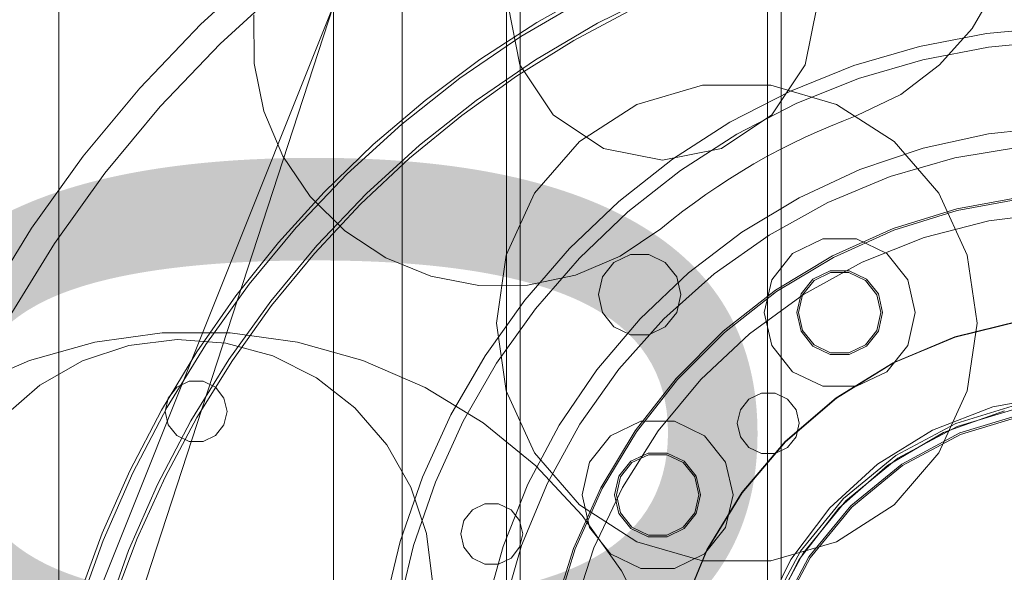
# Model space of a CAD drawing. Header units: millimetres. Extents: x -4395 to 65662, y -65530 to 6847.
# Tile 858 of 1034: x 24139 to 24426, y 1775 to 1936. Entities that reach past the tile are written whole.
import ezdxf

# ---------------------------------------------------------------- set-up
doc = ezdxf.new("R2010")
doc.units = ezdxf.units.MM
for name, color, linetype, lineweight in [('COTAS_O', 1, 'Continuous', 0), ('COTAS_P', 1, 'Continuous', 0), ('lateral_briquetadora', 7, 'Continuous', 0), ('lateral_C02', 7, 'Continuous', 0)]:
    doc.layers.add(name, color=color, linetype=linetype, lineweight=lineweight)
doc.dimstyles.new('R19_100', dxfattribs={"dimtxt": 250, "dimasz": 150, "dimexe": 150, "dimexo": 80, "dimgap": 100, "dimtad": 1, "dimtih": 1, "dimtoh": 1, "dimdsep": 46, "dimcen": 0.09, "dimadec": 0, "dimazin": 0, "dimtfac": 1, "dimtdec": 4, "dimtofl": 0, "dimtmove": 0, "dimatfit": 3, "dimfxl": 1, "dimtolj": 1, "dimtzin": 0, "dimarcsym": 0})

# ---------------------------------------------------------------- blocks, each defined once
blk = doc.blocks.new('DIM_R33_4')
at = {"layer": 'COTAS_P'}
for p, q in [((15248.37, 1279.09), (24311.82, 4109.09)), ((24311.82, 4109.09), (24155.23, 4107.34)), ((24311.82, 4109.09), (24182.05, 4021.43)), ((24580.07, 3250), (24311.82, 4109.09)), ((15248.37, 1279.09), (15378.14, 1366.76)), ((15248.37, 1279.09), (15404.97, 1280.85)), ((15516.62, 420), (15248.37, 1279.09))]:
    blk.add_line(p, q, dxfattribs=at)
blk.add_text('9495 P', height=250, rotation=17.3406, dxfattribs=at).set_placement((19750.29, 2789.55))
blk = doc.blocks.new('DIM_R33_7')
at = {"layer": 'COTAS_P'}
for p, q in [((24250.07, 2141), (24400.07, 2186)), ((26750.07, 2141), (26600.07, 2186)), ((24250.07, 1241), (24250.07, 2141)), ((24250.07, 2141), (26750.07, 2141)), ((24250.07, 2141), (24400.07, 2096)), ((26750.07, 2141), (26600.07, 2096)), ((26750.07, 1241), (26750.07, 2141))]:
    blk.add_line(p, q, dxfattribs=at)
blk.add_text('2500 P', height=250, dxfattribs=at).set_placement((25500.07, 2241))
blk = doc.blocks.new('DIM_R33_27')
at = {"layer": 'COTAS_O'}
for p, q in [((23750.07, 2330), (24450.07, 2330)), ((24450.07, 2330), (24405.07, 2180)), ((24450.07, 0), (24450.07, 2330)), ((24450.07, 2330), (24495.07, 2180)), ((24450.07, 0), (24405.07, 150)), ((24450.07, 0), (24495.07, 150)), ((23750.07, 0), (24450.07, 0))]:
    blk.add_line(p, q, dxfattribs=at)
blk.add_text('2330 O', height=250, rotation=90, dxfattribs=at).set_placement((24350.07, 1165))

msp = doc.modelspace()

# ---------------------------------------------------------------- linework, layer by layer
at = {"layer": 'lateral_briquetadora'}
for p, q in [((24210.485, 1951.958), (24191.432, 1934.59)), ((24215.665, 1945.862), (24197.024, 1928.869)), ((24289.366, 1935.094), (24306.681, 1944.846)), ((24423.284, 1945.609), (24416.1, 1933.346)), ((24325.807, 1944.154), (24307.017, 1934.835)), ((24150.067, 1940), (24150.067, 1740)), ((24150.067, 1740), (24230.067, 1940)), ((24230.067, 1940), (24150.067, 1695)), ((24230.067, 1510), (24230.067, 1940)), ((24230.067, 1504), (24230.067, 1940)), ((24284.368, 1922.77), (24280.942, 1939.991)), ((24303.215, 1941.874), (24284.64, 1930.988)), ((24370.942, 1939.991), (24367.517, 1922.77)), ((24206.948, 1923.128), (24206.858, 1937.34)), ((24300.067, 1929.808), (24317.381, 1939.062)), ((24191.432, 1934.59), (24173.635, 1915.937)), ((24272.711, 1924.253), (24289.366, 1935.094)), ((24307.017, 1934.835), (24288.922, 1924.231)), ((24420.324, 1931.873), (24440.123, 1933.763)), ((24284.64, 1930.988), (24266.867, 1918.834)), ((24400.794, 1928.109), (24420.324, 1931.873)), ((24416.1, 1933.346), (24406.661, 1922.72)), ((24197.024, 1928.869), (24179.612, 1910.62)), ((24283.396, 1919.441), (24300.067, 1929.808)), ((24381.71, 1922.505), (24400.794, 1928.109)), ((24401.737, 1924.221), (24420.893, 1927.913)), ((24420.893, 1927.913), (24440.313, 1929.768)), ((24209.81, 1909.207), (24206.948, 1923.128)), ((24256.786, 1912.368), (24272.711, 1924.253)), ((24288.922, 1924.231), (24271.61, 1912.392)), ((24294.123, 1908.171), (24284.368, 1922.77)), ((24367.517, 1922.77), (24357.762, 1908.171)), ((24363.246, 1915.113), (24381.71, 1922.505)), ((24383.019, 1918.725), (24401.737, 1924.221)), ((24406.661, 1922.72), (24395.33, 1914.14)), ((24267.439, 1908.006), (24283.396, 1919.441)), ((24266.867, 1918.834), (24249.984, 1905.473)), ((24318.488, 1911.209), (24337.605, 1916.823)), ((24337.605, 1916.823), (24357.53, 1916.823)), ((24357.53, 1916.823), (24376.647, 1911.209)), ((24364.907, 1911.475), (24383.019, 1918.725)), ((24173.635, 1915.937), (24157.18, 1896.09)), ((24345.567, 1905.999), (24363.246, 1915.113)), ((24395.33, 1914.14), (24382.544, 1907.936)), ((24179.612, 1910.62), (24163.513, 1891.202)), ((24241.654, 1899.486), (24256.786, 1912.368)), ((24271.61, 1912.392), (24255.164, 1899.377)), ((24301.727, 1900.438), (24318.488, 1911.209)), ((24347.567, 1902.535), (24364.907, 1911.475)), ((24376.647, 1911.209), (24393.408, 1900.438)), ((24215.332, 1896.111), (24209.81, 1909.207)), ((24252.264, 1895.552), (24267.439, 1908.006)), ((24308.722, 1898.416), (24294.123, 1908.171)), ((24357.762, 1908.171), (24343.163, 1898.416)), ((24382.544, 1907.936), (24378.672, 1906.46)), ((24249.984, 1905.473), (24234.072, 1890.968)), ((24328.836, 1895.246), (24345.567, 1905.999)), ((24374.832, 1904.902), (24371.027, 1903.263)), ((24378.672, 1906.46), (24374.832, 1904.902)), ((24440.322, 1904.736), (24420.947, 1902.629)), ((24331.156, 1891.988), (24347.567, 1902.535)), ((24371.027, 1903.263), (24367.257, 1901.543)), ((24420.947, 1902.629), (24401.912, 1898.439)), ((24227.379, 1885.662), (24241.654, 1899.486)), ((24255.164, 1899.377), (24239.664, 1885.247)), ((24288.68, 1885.38), (24301.727, 1900.438)), ((24363.524, 1899.743), (24359.831, 1897.865)), ((24367.257, 1901.543), (24363.524, 1899.743)), ((24393.408, 1900.438), (24406.455, 1885.38)), ((24157.18, 1896.09), (24142.147, 1875.146)), ((24223.304, 1884.344), (24215.332, 1896.111)), ((24325.942, 1894.991), (24308.722, 1898.416)), ((24343.163, 1898.416), (24325.942, 1894.991)), ((24359.831, 1897.865), (24356.178, 1895.909)), ((24401.912, 1898.439), (24383.443, 1892.216)), ((24411.126, 1895.612), (24430.474, 1898.9)), ((24237.935, 1882.132), (24252.264, 1895.552)), ((24313.202, 1882.952), (24328.836, 1895.246)), ((24352.567, 1893.875), (24349.001, 1891.765)), ((24356.178, 1895.909), (24352.567, 1893.875)), ((24392.269, 1890.18), (24411.126, 1895.612)), ((24163.513, 1891.202), (24148.805, 1870.711)), ((24234.072, 1890.968), (24219.209, 1875.391)), ((24315.821, 1879.929), (24331.156, 1891.988)), ((24349.001, 1891.765), (24345.481, 1889.58)), ((24383.443, 1892.216), (24365.754, 1884.032)), ((24345.481, 1889.58), (24342.007, 1887.321)), ((24374.138, 1882.67), (24392.269, 1890.18)), ((24214.019, 1870.951), (24227.379, 1885.662)), ((24239.664, 1885.247), (24225.186, 1870.073)), ((24280.403, 1867.256), (24288.68, 1885.38)), ((24338.582, 1884.988), (24335.208, 1882.583)), ((24342.007, 1887.321), (24338.582, 1884.988)), ((24406.455, 1885.38), (24414.732, 1867.256)), ((24233.417, 1874.359), (24223.304, 1884.344)), ((24224.516, 1867.804), (24237.935, 1882.132)), ((24298.807, 1869.227), (24313.202, 1882.952)), ((24335.208, 1882.583), (24331.886, 1880.107)), ((24365.754, 1884.032), (24349.054, 1873.984)), ((24356.962, 1873.177), (24374.138, 1882.67)), ((24411.657, 1880.836), (24430.721, 1884.33)), ((24411.777, 1880.351), (24430.782, 1883.833)), ((24301.702, 1866.466), (24315.821, 1879.929)), ((24331.886, 1880.107), (24328.617, 1877.56)), ((24393.153, 1875.07), (24411.657, 1880.836)), ((24393.331, 1874.603), (24411.777, 1880.351)), ((24421.023, 1877.255), (24440.335, 1879.694)), ((24328.617, 1877.56), (24325.402, 1874.945)), ((24402.17, 1872.414), (24421.023, 1877.255)), ((24142.147, 1875.146), (24128.609, 1853.206)), ((24219.209, 1875.391), (24205.467, 1858.816)), ((24245.285, 1866.538), (24233.417, 1874.359)), ((24325.402, 1874.945), (24313.636, 1866.974)), ((24349.054, 1873.984), (24333.538, 1862.189)), ((24340.957, 1861.821), (24356.962, 1873.177)), ((24375.479, 1867.116), (24393.153, 1875.07)), ((24375.712, 1866.673), (24393.331, 1874.603)), ((24148.805, 1870.711), (24135.559, 1849.244)), ((24201.629, 1855.414), (24214.019, 1870.951)), ((24363.851, 1867.774), (24372.672, 1872.022)), ((24372.672, 1872.022), (24382.463, 1872.022)), ((24382.463, 1872.022), (24391.284, 1867.774)), ((24384.072, 1865.248), (24402.17, 1872.414)), ((24225.186, 1870.073), (24211.8, 1853.928)), ((24212.061, 1852.628), (24224.516, 1867.804)), ((24285.782, 1854.195), (24298.807, 1869.227)), ((24316.582, 1867.514), (24311.771, 1865.197)), ((24321.923, 1867.514), (24316.582, 1867.514)), ((24326.735, 1865.197), (24321.923, 1867.514)), ((24357.746, 1860.119), (24363.851, 1867.774)), ((24391.284, 1867.774), (24397.389, 1860.119)), ((24258.45, 1861.183), (24245.285, 1866.538)), ((24277.567, 1847.535), (24280.403, 1867.256)), ((24288.927, 1851.723), (24301.702, 1866.466)), ((24313.636, 1866.974), (24300.54, 1861.452)), ((24311.771, 1865.197), (24308.441, 1861.021)), ((24330.064, 1861.021), (24326.735, 1865.197)), ((24358.893, 1857.089), (24375.479, 1867.116)), ((24359.177, 1856.677), (24375.712, 1866.673)), ((24367.014, 1855.871), (24384.072, 1865.248)), ((24414.732, 1867.256), (24417.567, 1847.535)), ((24333.538, 1862.189), (24319.388, 1848.786)), ((24326.324, 1848.744), (24340.957, 1861.821)), ((24369.774, 1860.347), (24374.786, 1862.76)), ((24370.086, 1859.956), (24374.897, 1862.273)), ((24374.786, 1862.76), (24380.349, 1862.76)), ((24374.897, 1862.273), (24380.238, 1862.273)), ((24380.238, 1862.273), (24385.049, 1859.956)), ((24380.349, 1862.76), (24385.361, 1860.347)), ((24205.467, 1858.816), (24192.912, 1841.325)), ((24272.406, 1858.499), (24258.45, 1861.183)), ((24300.54, 1861.452), (24286.619, 1858.59)), ((24308.441, 1861.021), (24307.253, 1855.815)), ((24331.253, 1855.815), (24330.064, 1861.021)), ((24355.567, 1850.574), (24357.746, 1860.119)), ((24366.305, 1855.997), (24369.774, 1860.347)), ((24366.756, 1855.78), (24370.086, 1859.956)), ((24385.049, 1859.956), (24388.379, 1855.78)), ((24385.361, 1860.347), (24388.83, 1855.997)), ((24397.389, 1860.119), (24399.567, 1850.574)), ((24286.619, 1858.59), (24272.406, 1858.499)), ((24343.636, 1845.136), (24358.893, 1857.089)), ((24343.968, 1844.762), (24359.177, 1856.677)), ((24365.067, 1850.574), (24366.305, 1855.997)), ((24388.83, 1855.997), (24390.067, 1850.574)), ((24190.26, 1839.116), (24201.629, 1855.414)), ((24211.8, 1853.928), (24199.57, 1836.889)), ((24274.245, 1837.994), (24285.782, 1854.195)), ((24307.253, 1855.815), (24308.441, 1850.608)), ((24330.064, 1850.608), (24331.253, 1855.815)), ((24351.267, 1844.43), (24367.014, 1855.871)), ((24365.567, 1850.574), (24366.756, 1855.78)), ((24388.379, 1855.78), (24389.567, 1850.574)), ((24200.627, 1836.671), (24212.061, 1852.628)), ((24277.611, 1835.831), (24288.927, 1851.723)), ((24308.441, 1850.608), (24311.771, 1846.433)), ((24326.735, 1846.433), (24330.064, 1850.608)), ((24357.746, 1841.028), (24355.567, 1850.574)), ((24366.305, 1845.15), (24365.067, 1850.574)), ((24366.756, 1845.367), (24365.567, 1850.574)), ((24389.567, 1850.574), (24388.379, 1845.367)), ((24390.067, 1850.574), (24388.83, 1845.15)), ((24399.567, 1850.574), (24397.389, 1841.028)), ((24280.403, 1827.814), (24277.567, 1847.535)), ((24319.388, 1848.786), (24306.771, 1833.931)), ((24313.247, 1834.111), (24326.324, 1848.744)), ((24411.103, 1843.509), (24430.067, 1848.136)), ((24411.206, 1843.437), (24430.167, 1848.051)), ((24417.567, 1847.535), (24414.732, 1827.814)), ((24160.566, 1841.967), (24180.172, 1844.662)), ((24180.172, 1844.662), (24199.963, 1844.662)), ((24199.963, 1844.662), (24219.569, 1841.967)), ((24311.771, 1846.433), (24316.582, 1844.116)), ((24321.923, 1844.116), (24326.735, 1846.433)), ((24329.932, 1831.431), (24343.636, 1845.136)), ((24330.306, 1831.1), (24343.968, 1844.762)), ((24369.774, 1840.801), (24366.305, 1845.15)), ((24370.086, 1841.192), (24366.756, 1845.367)), ((24388.379, 1845.367), (24385.049, 1841.192)), ((24388.83, 1845.15), (24385.361, 1840.801)), ((24141.51, 1836.628), (24160.566, 1841.967)), ((24170.411, 1840.966), (24184.513, 1842.731)), ((24184.513, 1842.731), (24198.689, 1841.711)), ((24198.689, 1841.711), (24212.394, 1837.945)), ((24219.569, 1841.967), (24238.625, 1836.628)), ((24316.582, 1844.116), (24321.923, 1844.116)), ((24337.077, 1831.105), (24351.267, 1844.43)), ((24393.092, 1835.979), (24411.103, 1843.509)), ((24393.197, 1835.92), (24411.206, 1843.437)), ((24156.924, 1836.483), (24170.411, 1840.966)), ((24179.959, 1822.122), (24190.26, 1839.116)), ((24192.912, 1841.325), (24181.606, 1823.002)), ((24363.851, 1833.373), (24357.746, 1841.028)), ((24374.786, 1838.387), (24369.774, 1840.801)), ((24374.897, 1838.875), (24370.086, 1841.192)), ((24380.238, 1838.875), (24374.897, 1838.875)), ((24385.049, 1841.192), (24380.238, 1838.875)), ((24385.361, 1840.801), (24380.349, 1838.387)), ((24397.389, 1841.028), (24391.284, 1833.373)), ((24123.358, 1828.743), (24141.51, 1836.628)), ((24144.57, 1829.456), (24156.924, 1836.483)), ((24199.57, 1836.889), (24188.557, 1819.04)), ((24190.26, 1820), (24200.627, 1836.671)), ((24212.394, 1837.945), (24225.1, 1831.578)), ((24238.625, 1836.628), (24256.777, 1828.743)), ((24264.301, 1820.769), (24274.245, 1837.994)), ((24380.349, 1838.387), (24374.786, 1838.387)), ((24376.477, 1825.732), (24393.092, 1835.979)), ((24376.581, 1825.685), (24393.197, 1835.92)), ((24267.856, 1818.936), (24277.611, 1835.831)), ((24306.771, 1833.931), (24295.833, 1817.8)), ((24301.891, 1818.106), (24313.247, 1834.111)), ((24372.672, 1829.125), (24363.851, 1833.373)), ((24391.284, 1833.373), (24382.463, 1829.125)), ((24188.065, 1830.574), (24184.456, 1828.836)), ((24192.07, 1830.574), (24188.065, 1830.574)), ((24195.679, 1828.836), (24192.07, 1830.574)), ((24225.1, 1831.578), (24236.32, 1822.854)), ((24317.979, 1816.174), (24329.932, 1831.431)), ((24318.39, 1815.89), (24330.306, 1831.1)), ((24324.67, 1816.107), (24337.077, 1831.105)), ((24133.825, 1820.153), (24144.57, 1829.456)), ((24184.456, 1828.836), (24181.959, 1825.705)), ((24198.176, 1825.705), (24195.679, 1828.836)), ((24256.777, 1828.743), (24273.686, 1818.461)), ((24288.68, 1809.69), (24280.403, 1827.814)), ((24382.463, 1829.125), (24372.672, 1829.125)), ((24414.732, 1827.814), (24406.455, 1809.69)), ((24181.959, 1825.705), (24181.067, 1821.8)), ((24199.067, 1821.8), (24198.176, 1825.705)), ((24348.621, 1822.243), (24351.118, 1825.375)), ((24351.118, 1825.375), (24354.727, 1827.112)), ((24354.727, 1827.112), (24358.732, 1827.112)), ((24358.732, 1827.112), (24362.341, 1825.375)), ((24361.663, 1813.018), (24376.477, 1825.732)), ((24361.767, 1812.981), (24376.581, 1825.685)), ((24362.341, 1825.375), (24364.838, 1822.243)), ((24422.154, 1823.106), (24440.656, 1826.565)), ((24170.767, 1804.504), (24179.959, 1822.122)), ((24181.606, 1823.002), (24171.603, 1803.935)), ((24181.067, 1821.8), (24181.959, 1817.895)), ((24198.176, 1817.895), (24199.067, 1821.8)), ((24236.32, 1822.854), (24245.623, 1812.109)), ((24347.729, 1818.338), (24348.621, 1822.243)), ((24364.838, 1822.243), (24365.729, 1818.338)), ((24404.602, 1816.307), (24422.154, 1823.106)), ((24407.785, 1815.621), (24425.567, 1821.952)), ((24430.363, 1824.059), (24411.416, 1818.312)), ((24411.799, 1817.388), (24430.558, 1823.079)), ((24188.557, 1819.04), (24178.813, 1800.468)), ((24181.006, 1802.687), (24190.26, 1820)), ((24256.039, 1802.677), (24264.301, 1820.769)), ((24259.752, 1801.191), (24267.856, 1818.936)), ((24310.777, 1814.7), (24319.598, 1818.948)), ((24319.598, 1818.948), (24329.389, 1818.948)), ((24329.389, 1818.948), (24338.211, 1814.7)), ((24412.565, 1815.54), (24430.949, 1821.117)), ((24412.756, 1815.078), (24431.046, 1820.627)), ((24181.959, 1817.895), (24184.456, 1814.764)), ((24195.679, 1814.764), (24198.176, 1817.895)), ((24273.686, 1818.461), (24289.038, 1805.971)), ((24295.833, 1817.8), (24286.704, 1800.58)), ((24292.398, 1800.93), (24301.891, 1818.106)), ((24307.952, 1799.588), (24317.979, 1816.174)), ((24308.395, 1799.356), (24318.39, 1815.89)), ((24314.24, 1799.672), (24324.67, 1816.107)), ((24348.621, 1814.433), (24347.729, 1818.338)), ((24365.729, 1818.338), (24364.838, 1814.433)), ((24388.599, 1806.398), (24404.602, 1816.307)), ((24411.416, 1818.312), (24393.955, 1808.978)), ((24394.51, 1808.147), (24411.799, 1817.388)), ((24184.456, 1814.764), (24188.065, 1813.026)), ((24188.065, 1813.026), (24192.07, 1813.026)), ((24192.07, 1813.026), (24195.679, 1814.764)), ((24304.672, 1807.045), (24310.777, 1814.7)), ((24338.211, 1814.7), (24344.315, 1807.045)), ((24351.118, 1811.302), (24348.621, 1814.433)), ((24349.015, 1798.15), (24361.663, 1813.018)), ((24349.118, 1798.122), (24361.767, 1812.981)), ((24364.838, 1814.433), (24362.341, 1811.302)), ((24391.509, 1806.061), (24407.785, 1815.621)), ((24395.622, 1806.484), (24412.565, 1815.54)), ((24395.899, 1806.068), (24412.756, 1815.078)), ((24245.623, 1812.109), (24252.651, 1799.756)), ((24354.727, 1809.564), (24351.118, 1811.302)), ((24362.341, 1811.302), (24358.732, 1809.564)), ((24301.727, 1794.633), (24288.68, 1809.69)), ((24313.232, 1802.924), (24316.7, 1807.273)), ((24316.7, 1807.273), (24321.712, 1809.687)), ((24317.012, 1806.882), (24321.824, 1809.199)), ((24321.712, 1809.687), (24327.275, 1809.687)), ((24321.824, 1809.199), (24327.164, 1809.199)), ((24327.164, 1809.199), (24331.976, 1806.882)), ((24327.275, 1809.687), (24332.287, 1807.273)), ((24332.287, 1807.273), (24335.756, 1802.924)), ((24358.732, 1809.564), (24354.727, 1809.564)), ((24393.955, 1808.978), (24378.65, 1796.418)), ((24379.357, 1795.711), (24394.51, 1808.147)), ((24406.455, 1809.69), (24393.408, 1794.633)), ((24162.723, 1786.333), (24170.767, 1804.504)), ((24289.038, 1805.971), (24302.546, 1791.508)), ((24302.494, 1797.5), (24304.672, 1807.045)), ((24313.682, 1802.707), (24317.012, 1806.882)), ((24331.976, 1806.882), (24335.305, 1802.707)), ((24344.315, 1807.045), (24346.494, 1797.5)), ((24374.689, 1793.717), (24388.599, 1806.398)), ((24377.32, 1793.613), (24391.509, 1806.061)), ((24380.771, 1794.296), (24395.622, 1806.484)), ((24381.125, 1793.943), (24395.899, 1806.068)), ((24171.603, 1803.935), (24162.953, 1784.219)), ((24172.904, 1784.805), (24181.006, 1802.687)), ((24249.533, 1783.882), (24256.039, 1802.677)), ((24311.994, 1797.5), (24313.232, 1802.924)), ((24312.494, 1797.5), (24313.682, 1802.707)), ((24335.305, 1802.707), (24336.494, 1797.5)), ((24335.756, 1802.924), (24336.994, 1797.5)), ((24178.813, 1800.468), (24170.386, 1781.262)), ((24252.651, 1799.756), (24257.133, 1786.269)), ((24253.371, 1782.755), (24259.752, 1801.191)), ((24286.704, 1800.58), (24279.49, 1782.474)), ((24284.888, 1782.799), (24292.398, 1800.93)), ((24299.997, 1781.914), (24307.952, 1799.588)), ((24300.465, 1781.737), (24308.395, 1799.356)), ((24305.952, 1782.059), (24314.24, 1799.672)), ((24304.672, 1787.955), (24302.494, 1797.5)), ((24313.232, 1792.076), (24311.994, 1797.5)), ((24313.682, 1792.293), (24312.494, 1797.5)), ((24336.494, 1797.5), (24335.305, 1792.293)), ((24336.994, 1797.5), (24335.756, 1792.076)), ((24338.84, 1781.489), (24349.015, 1798.15)), ((24338.942, 1781.469), (24349.118, 1798.122)), ((24346.494, 1797.5), (24344.315, 1787.955)), ((24378.65, 1796.418), (24366.089, 1781.113)), ((24366.921, 1780.557), (24379.357, 1795.711)), ((24270.582, 1793.162), (24268.084, 1790.031)), ((24274.19, 1794.9), (24270.582, 1793.162)), ((24278.196, 1794.9), (24274.19, 1794.9)), ((24281.804, 1793.162), (24278.196, 1794.9)), ((24284.302, 1790.031), (24281.804, 1793.162)), ((24318.488, 1783.861), (24301.727, 1794.633)), ((24363.345, 1778.696), (24374.689, 1793.717)), ((24365.722, 1778.72), (24377.32, 1793.613)), ((24368.583, 1779.446), (24380.771, 1794.296)), ((24368.999, 1779.168), (24381.125, 1793.943)), ((24393.408, 1794.633), (24376.647, 1783.861)), ((24268.084, 1790.031), (24267.193, 1786.126)), ((24285.193, 1786.126), (24284.302, 1790.031)), ((24302.546, 1791.508), (24313.958, 1775.34)), ((24316.7, 1787.727), (24313.232, 1792.076)), ((24317.012, 1788.118), (24313.682, 1792.293)), ((24335.305, 1792.293), (24331.976, 1788.118)), ((24335.756, 1792.076), (24332.287, 1787.727)), ((24310.777, 1780.3), (24304.672, 1787.955)), ((24321.712, 1785.313), (24316.7, 1787.727)), ((24321.824, 1785.801), (24317.012, 1788.118)), ((24331.976, 1788.118), (24327.164, 1785.801)), ((24332.287, 1787.727), (24327.275, 1785.313)), ((24344.315, 1787.955), (24338.211, 1780.3)), ((24162.953, 1784.219), (24155.696, 1763.948)), ((24155.86, 1767.684), (24162.723, 1786.333)), ((24165.988, 1766.432), (24172.904, 1784.805)), ((24257.133, 1786.269), (24258.898, 1772.166)), ((24267.193, 1786.126), (24268.084, 1782.221)), ((24284.302, 1782.221), (24285.193, 1786.126)), ((24327.275, 1785.313), (24321.712, 1785.313)), ((24327.164, 1785.801), (24321.824, 1785.801)), ((24244.844, 1764.554), (24249.533, 1783.882)), ((24248.772, 1763.797), (24253.371, 1782.755)), ((24268.084, 1782.221), (24270.582, 1779.089)), ((24279.49, 1782.474), (24274.276, 1763.695)), ((24279.455, 1763.941), (24284.888, 1782.799)), ((24281.804, 1779.089), (24284.302, 1782.221)), ((24294.231, 1763.41), (24299.997, 1781.914)), ((24294.717, 1763.291), (24300.465, 1781.737)), ((24299.937, 1763.547), (24305.952, 1782.059)), ((24337.605, 1778.248), (24318.488, 1783.861)), ((24331.39, 1763.446), (24338.84, 1781.489)), ((24331.49, 1763.433), (24338.942, 1781.469)), ((24376.647, 1783.861), (24357.53, 1778.248)), ((24170.386, 1781.262), (24163.317, 1761.516)), ((24270.582, 1779.089), (24274.19, 1777.351)), ((24278.196, 1777.351), (24281.804, 1779.089)), ((24319.598, 1776.052), (24310.777, 1780.3)), ((24338.211, 1780.3), (24329.389, 1776.052)), ((24354.955, 1761.847), (24363.345, 1778.696)), ((24366.089, 1781.113), (24356.756, 1763.651)), ((24357.13, 1761.914), (24365.722, 1778.72)), ((24357.68, 1763.268), (24366.921, 1780.557)), ((24359.527, 1762.503), (24368.583, 1779.446)), ((24359.989, 1762.312), (24368.999, 1779.168)), ((24274.19, 1777.351), (24278.196, 1777.351)), ((24329.389, 1776.052), (24319.598, 1776.052)), ((24357.53, 1778.248), (24337.605, 1778.248)), ((24313.958, 1775.34), (24323.063, 1757.768))]:
    msp.add_line(p, q, dxfattribs=at)
at = {"layer": 'lateral_C02'}
for p, q in [((24280.488, 2814.555), (24280.488, 12)), ((24284.488, 12), (24284.488, 2814.555)), ((24356.488, 2814.555), (24356.488, 12)), ((24360.488, 12), (24360.488, 2814.555))]:
    msp.add_line(p, q, dxfattribs=at)

# ---------------------------------------------------------------- dimensions: what is measured, and where the dimension line sits
at = {"layer": 'COTAS_O'}
dim = msp.add_aligned_dim(p1=(23750.067, 0), p2=(23750.067, 2330), distance=-700, text='<> O', dimstyle='R19_100', dxfattribs=at)
dim.commit()
dim.dimension.update_dxf_attribs({"geometry": 'DIM_R33_27', "text_midpoint": (24450.067, 1165)})
at = {"layer": 'COTAS_P'}
for p1, p2, picture, middle in [((15516.618, 420), (24580.067, 3250), 'DIM_R33_4', (19780.096, 2694.095)), ((24250.067, 1241), (26750.067, 1241), 'DIM_R33_7', (25500.067, 2141))]:
    dim = msp.add_aligned_dim(p1=p1, p2=p2, distance=900, text='<> P', dimstyle='R19_100', dxfattribs=at)
    dim.commit()
    dim.dimension.update_dxf_attribs({"geometry": picture, "text_midpoint": middle})

doc.saveas('drawing.dxf')
